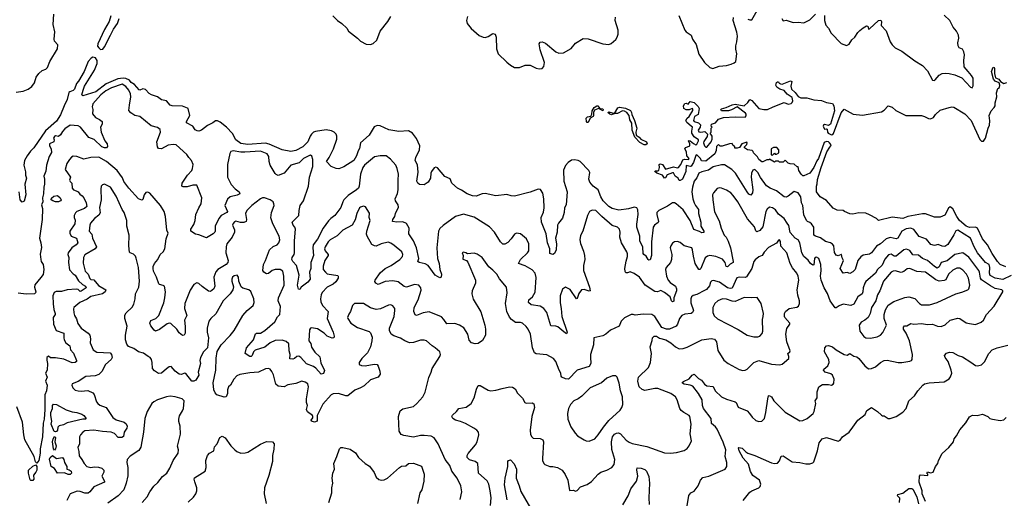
# Model space of a CAD drawing. Extents: x 1892934 to 2008621, y 567149 to 683290.
# Tile 280 of 298: x 1964020 to 1974058, y 656409 to 661293. Entities that reach past the tile are written whole.
import ezdxf

# ---------------------------------------------------------------- set-up
doc = ezdxf.new("R2010")
doc.units = 0

msp = doc.modelspace()

# ---------------------------------------------------------------- linework, layer by layer
at = {"layer": '0CON20XD'}
for points in [[(1963984, 660554), (1964056, 660564), (1964106, 660584), (1964145, 660612), (1964171, 660649), (1964189, 660705), (1964216, 660745), (1964250, 660775), (1964285, 660788), (1964305, 660804), (1964326, 660865), (1964404, 660996), (1964408, 661035), (1964376, 661075), (1964372, 661095), (1964378, 661168), (1964360, 661245), (1964368, 661348)], [(1971445, 661297), (1971465, 661290), (1971485, 661292), (1971538, 661385)], [(1971790, 661305), (1971805, 661280), (1971835, 661288), (1971905, 661263), (1971955, 661267), (1972015, 661261), (1972075, 661291), (1972135, 661349)], [(1972226, 661336), (1972224, 661285), (1972238, 661238), (1972266, 661206), (1972294, 661155), (1972395, 661051), (1972449, 661029), (1972475, 661043), (1972503, 661087), (1972534, 661115), (1972565, 661163), (1972587, 661183), (1972619, 661211), (1972655, 661229), (1972667, 661227), (1972675, 661197), (1972685, 661198), (1972775, 661284), (1972799, 661289), (1972806, 661275), (1972804, 661234), (1972855, 661178), (1972896, 661065), (1972916, 661035), (1972946, 661005), (1973015, 660972), (1973145, 660872), (1973225, 660824), (1973275, 660772), (1973325, 660677), (1973345, 660673), (1973355, 660680), (1973395, 660726), (1973425, 660744), (1973455, 660748), (1973495, 660742), (1973555, 660730), (1973625, 660700), (1973715, 660603), (1973732, 660598), (1973742, 660618), (1973741, 660695), (1973725, 660724), (1973689, 660765), (1973650, 660810), (1973644, 660875), (1973651, 660935), (1973644, 660965), (1973631, 660991), (1973597, 661007), (1973588, 661025), (1973584, 661056), (1973596, 661105), (1973591, 661135), (1973571, 661175), (1973538, 661215), (1973504, 661284), (1973445, 661340)], [(1964949, 661331), (1964932, 661275), (1964885, 661191), (1964817, 661045), (1964814, 661024), (1964825, 661004), (1964845, 660990), (1964867, 660993), (1964886, 661014), (1964944, 661135), (1964975, 661195), (1965016, 661254), (1965035, 661304)], [(1967213, 661333), (1967259, 661285), (1967305, 661254), (1967354, 661205), (1967373, 661175), (1967464, 661105)], [(1967464, 661105), (1967495, 661072), (1967553, 661043), (1967595, 661039), (1967625, 661051), (1967660, 661085), (1967695, 661175), (1967774, 661275), (1967803, 661325)], [(1968584, 661325), (1968576, 661285), (1968583, 661255), (1968624, 661204), (1968705, 661130), (1968745, 661113), (1968765, 661112), (1968795, 661121), (1968845, 661151), (1968869, 661145), (1968876, 661115), (1968880, 660995), (1968898, 660945), (1968985, 660860), (1969025, 660828), (1969066, 660805), (1969115, 660803), (1969175, 660828), (1969225, 660830), (1969285, 660799), (1969315, 660790), (1969348, 660795), (1969364, 660816), (1969370, 660855), (1969326, 660984), (1969317, 661045), (1969326, 661064), (1969345, 661066), (1969382, 661052), (1969485, 660966), (1969515, 660952), (1969565, 660954), (1969642, 660998), (1969686, 661054), (1969765, 661100), (1969815, 661098), (1969965, 661046), (1970025, 661041), (1970050, 661050), (1970098, 661092), (1970112, 661115), (1970121, 661145), (1970122, 661185), (1970092, 661285), (1970095, 661317)], [(1970741, 661335), (1970801, 661185), (1970815, 661169), (1970866, 661135), (1970880, 661095), (1970918, 661038), (1970945, 660942), (1971001, 660855), (1971055, 660804), (1971085, 660796), (1971151, 660819), (1971225, 660824), (1971275, 660839), (1971305, 660851), (1971320, 660865), (1971333, 660945), (1971322, 660992), (1971321, 661025), (1971333, 661065), (1971339, 661125), (1971332, 661165), (1971294, 661285), (1971298, 661315)], [(1972974, 659065), (1972955, 659058), (1972895, 659070), (1972855, 659055), (1972797, 659005), (1972755, 658982), (1972705, 658912), (1972685, 658901), (1972621, 658889), (1972597, 658873), (1972565, 658835), (1972537, 658745), (1972515, 658720), (1972485, 658704), (1972455, 658712), (1972415, 658707), (1972386, 658755), (1972420, 658835), (1972405, 658862), (1972400, 658895), (1972395, 658898), (1972365, 658884), (1972345, 658890), (1972327, 658917), (1972320, 658985), (1972305, 659003), (1972285, 659016), (1972235, 659029), (1972185, 659066), (1972133, 659083), (1972116, 659095), (1972118, 659175), (1972091, 659211), (1972075, 659224), (1972052, 659232), (1972041, 659245), (1972013, 659303), (1972003, 659395), (1971989, 659425), (1971984, 659485), (1971955, 659526), (1971915, 659538), (1971855, 659492), (1971835, 659483), (1971815, 659484), (1971736, 659546), (1971672, 659572), (1971635, 659596), (1971573, 659683), (1971545, 659734), (1971515, 659764), (1971495, 659758), (1971480, 659725), (1971479, 659685), (1971495, 659555), (1971491, 659525), (1971475, 659502), (1971455, 659512), (1971435, 659537), (1971317, 659725), (1971280, 659765), (1971205, 659811), (1971175, 659812), (1971090, 659790), (1971042, 659758), (1970975, 659740), (1970944, 659726), (1970922, 659678), (1970897, 659645), (1970880, 659585), (1970874, 659535), (1970883, 659465), (1970895, 659425), (1970909, 659395), (1970940, 659355), (1970939, 659315), (1970965, 659225), (1970965, 659185), (1970996, 659135), (1970995, 659121), (1970975, 659118), (1970952, 659132), (1970892, 659152), (1970855, 659245), (1970785, 659351), (1970714, 659414), (1970695, 659424), (1970675, 659424), (1970625, 659391), (1970535, 659346), (1970516, 659325), (1970515, 659305), (1970532, 659235), (1970528, 659222), (1970492, 659195), (1970480, 659175), (1970462, 659025), (1970461, 658885), (1970449, 658841), (1970435, 658839), (1970429, 658845), (1970408, 658878), (1970384, 658895), (1970378, 658908), (1970372, 658972), (1970344, 659035), (1970341, 659085), (1970312, 659175), (1970311, 659205), (1970326, 659305), (1970323, 659353), (1970313, 659373), (1970285, 659381), (1970227, 659363), (1970128, 659348), (1970062, 659365), (1970025, 659385), (1969967, 659445), (1969945, 659485), (1969919, 659555), (1969865, 659594), (1969831, 659635), (1969821, 659665), (1969832, 659735), (1969824, 659755), (1969735, 659845), (1969715, 659856), (1969675, 659863), (1969645, 659859), (1969611, 659835), (1969585, 659805), (1969565, 659757), (1969568, 659645), (1969602, 659535), (1969593, 659405), (1969576, 659374), (1969572, 659325), (1969553, 659267), (1969512, 659215), (1969504, 659195), (1969498, 659125), (1969484, 659065), (1969492, 659005), (1969490, 658945), (1969472, 658908), (1969454, 658896), (1969425, 658907), (1969425, 658955), (1969401, 659015), (1969387, 659107), (1969339, 659225), (1969338, 659275), (1969360, 659330), (1969366, 659374), (1969365, 659465), (1969354, 659524), (1969330, 659560), (1969305, 659564), (1969225, 659533), (1969065, 659493), (1969030, 659495), (1968985, 659510), (1968875, 659496), (1968765, 659519), (1968735, 659517), (1968675, 659492), (1968636, 659494), (1968582, 659515), (1968525, 659554), (1968484, 659574), (1968427, 659625), (1968409, 659669), (1968354, 659694), (1968281, 659781), (1968262, 659788), (1968245, 659782), (1968218, 659745), (1968210, 659725), (1968209, 659675), (1968185, 659636), (1968145, 659607), (1968095, 659612), (1968078, 659625), (1968069, 659645), (1968082, 659738), (1968075, 659812), (1968053, 659857), (1968058, 659885), (1968095, 659965), (1968101, 660005), (1968065, 660080), (1968025, 660136), (1967985, 660157), (1967885, 660152), (1967785, 660169), (1967695, 660209), (1967665, 660214), (1967635, 660198), (1967582, 660115), (1967495, 660036), (1967483, 659977), (1967470, 659955), (1967455, 659905), (1967427, 659855), (1967325, 659792), (1967275, 659772), (1967245, 659775), (1967195, 659795), (1967148, 659845), (1967175, 659885), (1967218, 659975), (1967253, 660073), (1967254, 660105), (1967245, 660125), (1967226, 660145), (1967199, 660159), (1967145, 660169), (1967035, 660153), (1967015, 660145), (1966996, 660125), (1966981, 660105), (1966957, 660045), (1966905, 659994), (1966835, 659957), (1966785, 659949), (1966695, 659966), (1966562, 660022), (1966525, 660031), (1966345, 660018), (1966275, 660030), (1966225, 660066), (1966190, 660130), (1966127, 660197), (1966065, 660248), (1966035, 660261), (1966015, 660262), (1965990, 660240), (1965935, 660212), (1965874, 660166), (1965845, 660154), (1965829, 660159), (1965810, 660170), (1965785, 660207), (1965720, 660240), (1965719, 660255), (1965755, 660315), (1965738, 660385), (1965731, 660391), (1965679, 660409), (1965575, 660415), (1965555, 660421), (1965515, 660465), (1965464, 660474), (1965425, 660506), (1965365, 660525), (1965341, 660541), (1965301, 660581), (1965275, 660586), (1965245, 660574), (1965238, 660578), (1965190, 660630), (1965155, 660652), (1965138, 660675), (1965102, 660692), (1965075, 660697), (1965021, 660689), (1964903, 660637), (1964795, 660556), (1964665, 660517), (1964652, 660525), (1964666, 660574), (1964681, 660615), (1964782, 660778), (1964811, 660845), (1964810, 660875), (1964794, 660904), (1964765, 660911), (1964749, 660901), (1964718, 660865), (1964676, 660765), (1964621, 660665), (1964600, 660640), (1964577, 660585), (1964565, 660571), (1964532, 660558), (1964522, 660548), (1964505, 660478), (1964472, 660415), (1964435, 660323), (1964395, 660257), (1964283, 660157), (1964165, 659985), (1964129, 659951), (1964095, 659904), (1964070, 659855), (1964061, 659809), (1964079, 659739), (1964078, 659705), (1964090, 659675), (1964071, 659615), (1964084, 659505), (1964065, 659440), (1964045, 659432), (1964024, 659455), (1964014, 659535)], [(1970914, 659906), (1970889, 659835), (1970865, 659799), (1970855, 659796), (1970814, 659805), (1970813, 659745), (1970778, 659665), (1970755, 659650), (1970745, 659650), (1970732, 659675), (1970704, 659695), (1970685, 659729), (1970675, 659730), (1970622, 659708), (1970605, 659679), (1970595, 659674), (1970575, 659705), (1970515, 659725), (1970497, 659745), (1970498, 659752), (1970525, 659751), (1970535, 659758), (1970543, 659785), (1970540, 659815), (1970549, 659821), (1970572, 659815), (1970605, 659768), (1970685, 659791), (1970725, 659780), (1970735, 659785), (1970761, 659815), (1970780, 659861), (1970798, 659868), (1970840, 659865), (1970844, 659875), (1970820, 659905), (1970818, 659945), (1970800, 659975), (1970812, 659988), (1970852, 660005), (1970853, 660025), (1970840, 660055), (1970845, 660060), (1970855, 660058), (1970888, 660028), (1970915, 660017), (1970925, 660022), (1970941, 660055), (1970940, 660065), (1970898, 660098), (1970874, 660134), (1970871, 660155), (1970879, 660195), (1970867, 660207), (1970822, 660242), (1970813, 660265), (1970824, 660286), (1970846, 660304), (1970882, 660365), (1970882, 660382), (1970875, 660388), (1970845, 660373), (1970815, 660372), (1970792, 660385), (1970788, 660412), (1970802, 660438), (1970815, 660440), (1970835, 660430), (1970855, 660457), (1970895, 660446), (1970938, 660408), (1970948, 660385), (1970938, 660325), (1970899, 660305), (1970888, 660265), (1970895, 660254), (1970941, 660241), (1970960, 660219), (1970958, 660195), (1970936, 660165), (1970945, 660149), (1970965, 660146), (1971005, 660152), (1971032, 660125), (1971028, 660102), (1970995, 660050), (1970992, 660035), (1971001, 660005), (1971015, 659992), (1971025, 659992), (1971071, 660045), (1971080, 660075), (1971080, 660105), (1971060, 660135), (1971068, 660145), (1971070, 660185), (1971080, 660195), (1971070, 660205), (1971072, 660228), (1971115, 660240), (1971145, 660278), (1971195, 660293), (1971315, 660302), (1971415, 660298), (1971425, 660310), (1971427, 660327), (1971418, 660338), (1971335, 660402), (1971278, 660372), (1971245, 660363), (1971175, 660362), (1971168, 660375), (1971175, 660382), (1971223, 660397), (1971285, 660424), (1971315, 660430), (1971406, 660414), (1971445, 660448), (1971465, 660477), (1971485, 660467), (1971555, 660387), (1971606, 660376), (1971645, 660376), (1971702, 660405), (1971815, 660446), (1971855, 660431), (1971885, 660439), (1971895, 660446), (1971901, 660465), (1971895, 660497), (1971845, 660533), (1971815, 660571), (1971769, 660585), (1971739, 660605), (1971729, 660625), (1971735, 660650), (1971745, 660660), (1971755, 660660), (1971762, 660645), (1971777, 660637), (1971795, 660636), (1971878, 660668), (1971892, 660662), (1971882, 660615), (1971887, 660585), (1971925, 660549), (1971955, 660508), (1971985, 660495), (1972045, 660496), (1972115, 660476), (1972195, 660467), (1972245, 660448), (1972305, 660438), (1972320, 660415), (1972326, 660364), (1972285, 660226), (1972265, 660213), (1972225, 660222), (1972214, 660216), (1972211, 660205), (1972225, 660174), (1972245, 660179), (1972254, 660174), (1972256, 660145), (1972263, 660133), (1972295, 660118), (1972309, 660121), (1972318, 660132), (1972395, 660342), (1972425, 660378), (1972519, 660329), (1972613, 660317), (1972805, 660354), (1972832, 660368), (1972875, 660412), (1972915, 660400), (1972952, 660365), (1973055, 660316), (1973215, 660314), (1973245, 660306), (1973285, 660284), (1973305, 660282), (1973335, 660294), (1973358, 660325), (1973405, 660368), (1973496, 660396), (1973525, 660404), (1973545, 660400), (1973655, 660331), (1973719, 660265), (1973810, 660070), (1973825, 660054), (1973845, 660052), (1973865, 660083), (1973893, 660185), (1973909, 660215), (1973912, 660262), (1973904, 660315), (1973926, 660364), (1973954, 660395), (1973964, 660415), (1973966, 660445), (1973983, 660505), (1973980, 660545), (1973991, 660589), (1974009, 660601), (1974014, 660625), (1974007, 660647), (1973966, 660665), (1973948, 660685), (1973928, 660765), (1973945, 660807), (1973955, 660806), (1973960, 660795), (1973957, 660745), (1973970, 660700), (1974003, 660685), (1974021, 660661), (1974055, 660640), (1974085, 660650)], [(1972138, 657375), (1972131, 657405), (1972149, 657435), (1972151, 657495), (1972169, 657545), (1972205, 657570), (1972265, 657570), (1972296, 657564), (1972315, 657572), (1972320, 657585), (1972322, 657625), (1972308, 657665), (1972289, 657679), (1972231, 657695), (1972216, 657715), (1972217, 657725), (1972260, 657760), (1972274, 657795), (1972269, 657825), (1972225, 657905), (1972229, 657945), (1972247, 657965), (1972265, 657968), (1972305, 657956), (1972344, 657924), (1972425, 657877), (1972455, 657869), (1972485, 657886), (1972525, 657860), (1972555, 657854), (1972575, 657837), (1972635, 657759), (1972675, 657731), (1972705, 657732), (1972745, 657750), (1972796, 657794), (1972835, 657816), (1972865, 657818), (1972976, 657794), (1973015, 657794), (1973095, 657807), (1973112, 657815), (1973118, 657825), (1973124, 657875), (1973091, 658015), (1973058, 658095), (1973031, 658135), (1973031, 658155), (1973040, 658170), (1973065, 658170), (1973105, 658192), (1973135, 658185), (1973215, 658193), (1973275, 658184), (1973325, 658186), (1973377, 658167), (1973415, 658163), (1973455, 658180), (1973506, 658225), (1973585, 658246), (1973605, 658242), (1973671, 658201), (1973705, 658191), (1973765, 658184), (1973822, 658205), (1973845, 658227), (1973877, 658283), (1973955, 658371), (1974042, 658515), (1974043, 658525), (1974032, 658535), (1973965, 658549), (1973916, 658576), (1973825, 658639), (1973815, 658656), (1973807, 658715), (1973798, 658735), (1973695, 658869), (1973635, 658914), (1973555, 658897), (1973477, 658833), (1973416, 658815), (1973395, 658772), (1973375, 658757), (1973345, 658773), (1973275, 658837), (1973225, 658855), (1973185, 658890), (1973125, 658894), (1973095, 658938), (1973060, 658950), (1973035, 658944), (1972955, 658880), (1972935, 658880), (1972905, 658901), (1972878, 658892), (1972841, 658849), (1972812, 658788), (1972767, 658745), (1972745, 658705), (1972667, 658637), (1972645, 658620), (1972637, 658605), (1972619, 658555), (1972615, 658515), (1972608, 658495), (1972566, 658464), (1972525, 658389), (1972495, 658377), (1972415, 658389), (1972376, 658374), (1972345, 658351), (1972335, 658351), (1972284, 658425), (1972255, 658499), (1972222, 658555), (1972190, 658635), (1972184, 658676), (1972190, 658735), (1972188, 658795), (1972166, 658855), (1972145, 658870), (1972129, 658865), (1972123, 658855), (1972118, 658792), (1972105, 658787), (1972083, 658805), (1972060, 658840), (1972015, 658877), (1971995, 658915), (1971974, 659015), (1971955, 659046), (1971925, 659064), (1971875, 659120), (1971861, 659191), (1971845, 659216), (1971815, 659265), (1971755, 659308), (1971725, 659352), (1971694, 659374), (1971665, 659378), (1971641, 659359), (1971628, 659335), (1971595, 659178), (1971565, 659143), (1971535, 659129), (1971525, 659139), (1971510, 659180), (1971441, 659261), (1971340, 659435), (1971295, 659500), (1971271, 659525), (1971225, 659552), (1971175, 659574), (1971155, 659576), (1971131, 659569), (1971092, 659525), (1971084, 659505), (1971086, 659456), (1971105, 659333), (1971150, 659241), (1971170, 659165), (1971203, 659093), (1971223, 659073), (1971244, 659034), (1971266, 658965), (1971294, 658825), (1971294, 658815), (1971263, 658797), (1971235, 658771), (1971224, 658774), (1971213, 658815), (1971185, 658850), (1971117, 658877), (1971055, 658886), (1971032, 658878), (1971009, 658861), (1970965, 658754), (1970955, 658744), (1970945, 658744), (1970908, 658805), (1970888, 658878), (1970881, 658945), (1970872, 658965), (1970796, 658986), (1970755, 659018), (1970725, 659030), (1970695, 659026), (1970675, 659012), (1970658, 658985), (1970652, 658965), (1970669, 658895), (1970665, 658845), (1970654, 658816), (1970610, 658765), (1970605, 658745), (1970615, 658674), (1970630, 658635), (1970652, 658612), (1970705, 658572), (1970717, 658545), (1970716, 658525), (1970690, 658455), (1970688, 658422), (1970675, 658412), (1970665, 658423), (1970650, 658465), (1970595, 658510), (1970555, 658528), (1970524, 658516), (1970495, 658520), (1970398, 658585), (1970339, 658665), (1970285, 658704), (1970245, 658721), (1970215, 658709), (1970201, 658711), (1970193, 658723), (1970188, 658755), (1970202, 658828), (1970217, 658875), (1970216, 658905), (1970210, 658925), (1970156, 659015), (1970140, 659075), (1970142, 659125), (1970136, 659156), (1970114, 659174), (1970061, 659191), (1969955, 659285), (1969895, 659346), (1969855, 659350), (1969829, 659335), (1969808, 659295), (1969761, 659135), (1969738, 659092), (1969732, 659045), (1969738, 659008), (1969769, 658929), (1969779, 658885), (1969781, 658845), (1969768, 658785), (1969768, 658735), (1969830, 658565), (1969836, 658525), (1969825, 658521), (1969775, 658539), (1969749, 658535), (1969722, 658498), (1969705, 658448), (1969695, 658444), (1969631, 658541), (1969585, 658562), (1969555, 658544), (1969529, 658475), (1969531, 658405), (1969542, 658345), (1969548, 658265), (1969600, 658105), (1969595, 658087), (1969566, 658106), (1969505, 658159), (1969485, 658166), (1969435, 658169), (1969394, 658304), (1969364, 658345), (1969325, 658369), (1969233, 658383), (1969207, 658407), (1969210, 658435), (1969248, 658465), (1969275, 658512), (1969287, 658663), (1969274, 658705), (1969245, 658741), (1969175, 658781), (1969106, 658805), (1969127, 658845), (1969198, 658915), (1969210, 658935), (1969212, 659005), (1969186, 659055), (1969127, 659107), (1969084, 659116), (1969063, 659105), (1969032, 659058), (1968995, 659020), (1968965, 659002), (1968945, 659003), (1968921, 659025), (1968859, 659125), (1968809, 659179), (1968655, 659276), (1968543, 659307), (1968464, 659286), (1968336, 659194), (1968305, 659161), (1968291, 659135), (1968273, 658965), (1968281, 658855), (1968296, 658804), (1968303, 658743), (1968322, 658695), (1968316, 658665), (1968305, 658659), (1968255, 658686), (1968185, 658786), (1968155, 658801), (1968092, 658815), (1968079, 658825), (1968088, 658855), (1968066, 658965), (1968036, 659036), (1967987, 659107), (1967990, 659165), (1967962, 659212), (1967925, 659230), (1967865, 659226), (1967821, 659235), (1967823, 659255), (1967845, 659285), (1967852, 659315), (1967881, 659379), (1967878, 659405), (1967851, 659445), (1967848, 659465), (1967871, 659519), (1967880, 659555), (1967877, 659655), (1967882, 659715), (1967870, 659775), (1967855, 659808), (1967800, 659870), (1967755, 659902), (1967694, 659904), (1967638, 659892), (1967535, 659809), (1967519, 659785), (1967495, 659715), (1967481, 659595), (1967474, 659575), (1967455, 659555), (1967370, 659500), (1967326, 659455), (1967314, 659434), (1967295, 659376), (1967232, 659295), (1967191, 659265), (1967169, 659241), (1967115, 659165), (1967056, 659054), (1967011, 658995), (1967007, 658963), (1967014, 658885), (1966987, 658815), (1966987, 658755), (1966976, 658715), (1966981, 658645), (1966959, 658615), (1966888, 658565), (1966875, 658540), (1966863, 658543), (1966853, 658585), (1966870, 658685), (1966841, 658785), (1966804, 658825), (1966796, 658845), (1966799, 658865), (1966819, 658895), (1966823, 658915), (1966820, 659035), (1966831, 659155), (1966826, 659175), (1966807, 659197), (1966797, 659225), (1966865, 659296), (1966868, 659345), (1966879, 659395), (1966915, 659445), (1966965, 659595), (1966976, 659685), (1967007, 659795), (1967009, 659865), (1967000, 659900), (1966985, 659910), (1966975, 659906), (1966915, 659875), (1966868, 659832), (1966785, 659808), (1966715, 659725), (1966655, 659704), (1966635, 659712), (1966625, 659724), (1966575, 659809), (1966564, 659844), (1966561, 659895), (1966544, 659924), (1966475, 659951), (1966315, 659942), (1966275, 659940), (1966197, 659953), (1966174, 659946), (1966162, 659928), (1966140, 659815), (1966139, 659685), (1966175, 659611), (1966216, 659565), (1966256, 659535), (1966264, 659515), (1966238, 659502), (1966165, 659485), (1966139, 659461), (1966112, 659395), (1966138, 659335), (1966132, 659325), (1966075, 659293), (1966049, 659265), (1966012, 659185), (1966014, 659136), (1966010, 659125), (1965993, 659107), (1965924, 659066), (1965845, 659098), (1965811, 659105), (1965766, 659135), (1965766, 659155), (1965795, 659202), (1965808, 659245), (1965815, 659305), (1965845, 659374), (1965869, 659415), (1965877, 659475), (1965825, 659603), (1965785, 659605), (1965726, 659586), (1965687, 659587), (1965674, 659595), (1965678, 659625), (1965730, 659705), (1965775, 659755), (1965783, 659775), (1965788, 659815), (1965772, 659855), (1965745, 659885), (1965725, 659918), (1965615, 660014), (1965585, 660018), (1965535, 660011), (1965465, 659976), (1965435, 659977), (1965424, 659994), (1965417, 660047), (1965454, 660145), (1965451, 660171), (1965424, 660194), (1965361, 660211), (1965246, 660306), (1965195, 660316), (1965152, 660342), (1965133, 660365), (1965140, 660420), (1965153, 660505), (1965149, 660535), (1965131, 660575), (1965102, 660612), (1965065, 660634), (1964955, 660598), (1964899, 660565), (1964848, 660525), (1964767, 660433), (1964759, 660405), (1964765, 660375), (1964762, 660332), (1964793, 660293), (1964835, 660275), (1964862, 660252), (1964861, 660225), (1964845, 660195), (1964850, 660145), (1964887, 660057), (1964911, 660025), (1964915, 660000), (1964905, 659986), (1964885, 659986), (1964856, 659995), (1964780, 660070), (1964725, 660089), (1964641, 660195), (1964615, 660211), (1964533, 660217), (1964481, 660179), (1964457, 660153)], [(1969805, 660243), (1969798, 660255), (1969795, 660286), (1969808, 660302), (1969842, 660308), (1969853, 660327), (1969855, 660362), (1969876, 660395), (1969905, 660414), (1969915, 660412), (1969935, 660387), (1969965, 660384), (1969970, 660375), (1969965, 660363), (1969942, 660375), (1969930, 660390), (1969881, 660369), (1969869, 660345), (1969871, 660315), (1969865, 660304), (1969835, 660288), (1969815, 660244), (1969805, 660243)], [(1970405, 660014), (1970385, 660017), (1970341, 660041), (1970291, 660095), (1970264, 660165), (1970262, 660235), (1970239, 660269), (1970235, 660315), (1970211, 660345), (1970185, 660358), (1970165, 660361), (1970115, 660337), (1970086, 660334), (1970055, 660323), (1970035, 660327), (1970016, 660345), (1970025, 660351), (1970085, 660337), (1970118, 660392), (1970135, 660401), (1970195, 660389), (1970246, 660366), (1970257, 660347), (1970260, 660325), (1970287, 660265), (1970311, 660185), (1970302, 660145), (1970306, 660115), (1970335, 660095), (1970354, 660074), (1970410, 660045), (1970417, 660025), (1970405, 660014)], [(1964457, 660153), (1964435, 660119), (1964415, 660100), (1964386, 660106), (1964375, 660101), (1964366, 660085), (1964372, 660065), (1964367, 660045), (1964323, 660025), (1964323, 660005), (1964342, 659975), (1964344, 659936), (1964322, 659895), (1964292, 659808), (1964285, 659747), (1964265, 659695), (1964273, 659665), (1964273, 659615), (1964265, 659585), (1964262, 659515), (1964251, 659475), (1964256, 659435), (1964243, 659405), (1964252, 659365), (1964248, 659255), (1964223, 659065), (1964237, 659015), (1964241, 658969), (1964229, 658899), (1964234, 658846), (1964240, 658825), (1964260, 658795), (1964267, 658745), (1964259, 658691), (1964235, 658663), (1964173, 658587), (1964172, 658565), (1964184, 658515), (1964182, 658505), (1964170, 658495), (1964085, 658491), (1964003, 658503)], [(1974075, 658771), (1974017, 658795), (1973989, 658825), (1973935, 658906), (1973887, 658995), (1973837, 659055), (1973784, 659164), (1973765, 659175), (1973705, 659173), (1973668, 659185), (1973602, 659245), (1973576, 659285), (1973535, 659364), (1973505, 659382), (1973490, 659370), (1973452, 659298), (1973405, 659279), (1973345, 659279), (1973255, 659312), (1973225, 659312), (1973075, 659285), (1973025, 659264), (1972915, 659276), (1972775, 659243), (1972754, 659264), (1972685, 659302), (1972645, 659317), (1972575, 659322), (1972515, 659308), (1972485, 659310), (1972430, 659335), (1972417, 659347), (1972355, 659350), (1972315, 659368), (1972246, 659446), (1972182, 659485), (1972144, 659535), (1972144, 659595), (1972152, 659618), (1972155, 659662), (1972190, 659785), (1972248, 659945), (1972278, 659992), (1972291, 660005), (1972292, 660015), (1972277, 660037), (1972265, 660045), (1972245, 660048), (1972222, 660038), (1972165, 659877), (1972148, 659852), (1972117, 659783), (1972075, 659728), (1972015, 659700), (1972005, 659700), (1971988, 659715), (1971962, 659755), (1971955, 659790), (1971945, 659790), (1971915, 659820), (1971875, 659822), (1971855, 659830), (1971825, 659860), (1971805, 659840), (1971765, 659840), (1971755, 659850), (1971725, 659850), (1971715, 659840), (1971665, 659870), (1971658, 659862), (1971638, 659862), (1971597, 659843), (1971585, 659843), (1971557, 659865), (1971542, 659892), (1971500, 659935), (1971498, 659948), (1971488, 659958), (1971440, 659965), (1971410, 659985), (1971410, 659995), (1971432, 660018), (1971438, 660035), (1971432, 660042), (1971382, 660025), (1971360, 659990), (1971335, 659980), (1971312, 659982), (1971310, 659995), (1971292, 660012), (1971285, 660030), (1971255, 660027), (1971183, 660003), (1971163, 660003), (1971145, 660018), (1971125, 660000), (1971122, 659958), (1971108, 659925), (1971015, 659848), (1970972, 659852), (1970962, 659875), (1970925, 659912), (1970914, 659906)], [(1971695, 659910), (1971715, 659930), (1971722, 659922), (1971735, 659920), (1971760, 659935), (1971760, 659965), (1971738, 659988), (1971705, 659990), (1971682, 659975), (1971680, 659915), (1971695, 659910)], [(1967838, 658988), (1967805, 659013), (1967775, 659022), (1967705, 659005), (1967655, 658982), (1967636, 658985), (1967610, 659000), (1967561, 659085), (1967555, 659105), (1967558, 659135), (1967594, 659245), (1967584, 659275), (1967587, 659317), (1967545, 659382), (1967525, 659390), (1967495, 659380), (1967485, 659372), (1967456, 659315), (1967439, 659251), (1967411, 659195), (1967316, 659144), (1967255, 659086), (1967184, 659045), (1967165, 659025), (1967133, 658975), (1967128, 658955), (1967133, 658935), (1967164, 658895), (1967165, 658885), (1967130, 658835), (1967113, 658777), (1967115, 658745), (1967136, 658715), (1967155, 658701), (1967262, 658682), (1967268, 658675), (1967267, 658655), (1967242, 658618), (1967215, 658595), (1967156, 658565), (1967102, 658508), (1967092, 658485), (1967087, 658443), (1967089, 658415), (1967107, 658375), (1967164, 658315), (1967153, 658245), (1967216, 658105), (1967226, 658065), (1967224, 658046), (1967205, 658042), (1967155, 658065), (1967125, 658094), (1967055, 658138), (1966995, 658148), (1966985, 658144), (1966973, 658127), (1966969, 658015), (1966988, 657988), (1966995, 657952), (1967030, 657900), (1967081, 657851), (1967090, 657790), (1967126, 657714), (1967116, 657684), (1967095, 657677), (1967038, 657738), (1967015, 657754), (1966945, 657781), (1966885, 657846), (1966865, 657858), (1966845, 657856), (1966822, 657835), (1966805, 657828), (1966775, 657832), (1966779, 657875), (1966766, 657915), (1966765, 657985), (1966738, 658008), (1966695, 658024), (1966625, 658019), (1966575, 657994), (1966520, 657950), (1966421, 657919), (1966402, 657905), (1966390, 657865), (1966380, 657855), (1966365, 657857), (1966318, 657885), (1966332, 657945), (1966403, 658025), (1966424, 658086), (1966435, 658093), (1966475, 658093), (1966519, 658121), (1966620, 658210), (1966649, 658261), (1966671, 658285), (1966678, 658365), (1966655, 658425), (1966657, 658453), (1966716, 658585), (1966713, 658675), (1966701, 658725), (1966675, 658745), (1966625, 658745), (1966595, 658732), (1966555, 658703), (1966535, 658698), (1966510, 658715), (1966499, 658735), (1966506, 658795), (1966526, 658835), (1966566, 658945), (1966605, 658979), (1966645, 658996), (1966661, 659015), (1966673, 659045), (1966665, 659085), (1966600, 659210), (1966581, 659271), (1966586, 659324), (1966613, 659395), (1966612, 659415), (1966604, 659434), (1966574, 659454), (1966515, 659474), (1966495, 659474), (1966475, 659464), (1966386, 659395), (1966334, 659345), (1966321, 659315), (1966333, 659255), (1966329, 659235), (1966305, 659222), (1966272, 659222), (1966224, 659236), (1966210, 659230), (1966196, 659214), (1966191, 659195), (1966210, 659150), (1966210, 659125), (1966186, 659074), (1966133, 659005), (1966124, 658976), (1966121, 658915), (1966144, 658835), (1966141, 658815), (1966125, 658795), (1966040, 658745), (1966020, 658720), (1966000, 658665), (1966010, 658575), (1966000, 658545), (1965965, 658520), (1965945, 658522), (1965879, 658569), (1965845, 658602), (1965825, 658609), (1965795, 658591), (1965757, 658533), (1965705, 658395), (1965701, 658345), (1965724, 658275), (1965701, 658225), (1965708, 658162), (1965706, 658095), (1965695, 658072), (1965681, 658071), (1965645, 658096), (1965622, 658135), (1965561, 658191), (1965545, 658195), (1965525, 658188), (1965445, 658132), (1965405, 658114), (1965390, 658125), (1965358, 658168), (1965346, 658195), (1965357, 658223), (1965407, 658243), (1965438, 658275), (1965490, 658405), (1965501, 658455), (1965508, 658515), (1965495, 658572), (1965482, 658582), (1965445, 658589), (1965437, 658597), (1965416, 658665), (1965385, 658726), (1965380, 658755), (1965382, 658775), (1965395, 658805), (1965428, 658845), (1965453, 658897), (1965481, 658925), (1965500, 658955), (1965512, 659055), (1965532, 659115), (1965521, 659145), (1965506, 659285), (1965492, 659335), (1965456, 659395), (1965345, 659524), (1965325, 659533), (1965305, 659528), (1965290, 659505), (1965275, 659458), (1965265, 659450), (1965230, 659465), (1965132, 659575), (1965083, 659643), (1965069, 659679), (1965014, 659755), (1964905, 659846), (1964825, 659889), (1964745, 659887), (1964675, 659871), (1964604, 659896), (1964565, 659900), (1964549, 659891), (1964527, 659865), (1964502, 659825), (1964483, 659765), (1964537, 659687), (1964529, 659655), (1964533, 659643), (1964552, 659625), (1964554, 659575), (1964570, 659555), (1964597, 659547), (1964615, 659536), (1964632, 659512), (1964658, 659495), (1964675, 659475), (1964698, 659425), (1964704, 659386), (1964681, 659365), (1964603, 659337), (1964588, 659322), (1964575, 659295), (1964575, 659275), (1964586, 659246), (1964582, 659208), (1964532, 659135), (1964532, 659115), (1964544, 659084), (1964598, 659065), (1964611, 659015), (1964595, 658995), (1964553, 658965), (1964514, 658915), (1964512, 658895), (1964522, 658865), (1964517, 658815), (1964529, 658739), (1964565, 658701), (1964587, 658687), (1964619, 658629), (1964661, 658591), (1964692, 658575), (1964696, 658555), (1964645, 658521), (1964635, 658520), (1964615, 658541), (1964596, 658544), (1964504, 658536), (1964445, 658518), (1964390, 658520), (1964370, 658510), (1964358, 658475), (1964362, 658392), (1964369, 658335), (1964383, 658295), (1964382, 658285), (1964360, 658255), (1964364, 658185), (1964391, 658121), (1964470, 658095), (1964469, 658045), (1964474, 658025), (1964491, 657995), (1964532, 657965), (1964538, 657925), (1964569, 657889), (1964599, 657815), (1964598, 657805), (1964587, 657795), (1964555, 657790), (1964469, 657829), (1964385, 657843), (1964335, 657841), (1964315, 657860), (1964295, 657846), (1964295, 657818), (1964304, 657785), (1964301, 657715), (1964283, 657685), (1964300, 657645), (1964283, 657605), (1964300, 657565), (1964293, 657507), (1964276, 657464), (1964276, 657316), (1964271, 657215), (1964260, 657175), (1964253, 657035), (1964230, 656915), (1964230, 656870), (1964215, 656795), (1964195, 656769), (1964180, 656780), (1964166, 656835), (1964072, 657005), (1964061, 657055), (1964050, 657185), (1963991, 657341)], [(1968512, 656398), (1968528, 656475), (1968516, 656535), (1968480, 656615), (1968427, 656685), (1968405, 656745), (1968358, 656805), (1968286, 656966), (1968246, 657025), (1968215, 657043), (1968145, 657051), (1968105, 657050), (1968035, 657034), (1967935, 657049), (1967910, 657060), (1967888, 657095), (1967883, 657243), (1967900, 657300), (1967925, 657321), (1968035, 657346), (1968070, 657375), (1968129, 657445), (1968155, 657492), (1968192, 657642), (1968216, 657695), (1968225, 657732), (1968303, 657855), (1968309, 657875), (1968303, 657905), (1968257, 657945), (1968224, 657964), (1968166, 658015), (1968145, 658024), (1968105, 658024), (1968035, 657998), (1967995, 657995), (1967946, 658016), (1967903, 658043), (1967835, 658066), (1967808, 658085), (1967791, 658121), (1967789, 658145), (1967838, 658265), (1967844, 658325), (1967844, 658345), (1967824, 658374), (1967805, 658382), (1967779, 658381), (1967698, 658342), (1967655, 658337), (1967595, 658353), (1967525, 658396), (1967435, 658396), (1967414, 658375), (1967392, 658315), (1967375, 658288), (1967362, 658255), (1967364, 658245), (1967397, 658195), (1967465, 658151), (1967582, 658112), (1967595, 658097), (1967612, 658052), (1967611, 658015), (1967596, 657955), (1967565, 657894), (1967509, 657835), (1967480, 657795), (1967482, 657775), (1967505, 657764), (1967541, 657761), (1967635, 657779), (1967663, 657773), (1967676, 657756), (1967692, 657705), (1967694, 657675), (1967676, 657644), (1967595, 657618), (1967531, 657555), (1967495, 657535), (1967436, 657514), (1967365, 657456), (1967345, 657456), (1967270, 657480), (1967215, 657476), (1967195, 657466), (1967110, 657370), (1967090, 657330), (1967054, 657255), (1967052, 657195), (1967025, 657186), (1966996, 657195), (1966992, 657208), (1967009, 657231), (1967010, 657245), (1967004, 657255), (1966955, 657290), (1966944, 657315), (1966955, 657355), (1966944, 657386), (1966944, 657425), (1966966, 657545), (1966956, 657576), (1966930, 657595), (1966897, 657603), (1966835, 657582), (1966755, 657567), (1966715, 657547), (1966654, 657554), (1966630, 657575), (1966608, 657668), (1966592, 657702), (1966575, 657726), (1966555, 657734), (1966525, 657730), (1966455, 657695), (1966365, 657688), (1966265, 657671), (1966235, 657659), (1966202, 657625), (1966169, 657565), (1966149, 657545), (1966139, 657515), (1966138, 657478), (1966126, 657445), (1966105, 657440), (1966031, 657465), (1966014, 657484), (1966000, 657515), (1965992, 657588), (1966018, 657715), (1966022, 657838), (1966034, 657906), (1966074, 657976), (1966165, 658069), (1966205, 658120), (1966296, 658275), (1966338, 658325), (1966399, 658375), (1966412, 658408), (1966408, 658445), (1966375, 658520), (1966355, 658536), (1966295, 658552), (1966277, 658567), (1966254, 658624), (1966251, 658665), (1966238, 658685), (1966205, 658678), (1966190, 658665), (1966181, 658645), (1966181, 658625), (1966198, 658568), (1966192, 658535), (1966166, 658495), (1966095, 658425), (1966019, 658291), (1965969, 658245), (1965948, 658215), (1965931, 658145), (1965932, 658105), (1965944, 658045), (1965934, 657945), (1965895, 657903), (1965862, 657845), (1965858, 657815), (1965863, 657785), (1965841, 657695), (1965845, 657665), (1965814, 657615), (1965795, 657604), (1965775, 657604), (1965715, 657681), (1965705, 657686), (1965665, 657672), (1965647, 657677), (1965605, 657705), (1965563, 657753), (1965545, 657749), (1965515, 657729), (1965465, 657686), (1965435, 657682), (1965395, 657710), (1965375, 657732), (1965372, 657795), (1965365, 657825), (1965349, 657845), (1965331, 657855), (1965281, 657891), (1965231, 657905), (1965185, 657939), (1965129, 657959), (1965111, 657981), (1965099, 658025), (1965098, 658075), (1965114, 658165), (1965092, 658245), (1965093, 658277), (1965105, 658300), (1965165, 658358), (1965185, 658390), (1965197, 658445), (1965199, 658495), (1965234, 658565), (1965241, 658625), (1965232, 658765), (1965208, 658858), (1965200, 658880), (1965181, 658901), (1965145, 658914), (1965141, 658921), (1965131, 658985), (1965135, 659095), (1965113, 659185), (1965112, 659242), (1965085, 659324), (1965066, 659356), (1965002, 659492), (1964945, 659582), (1964886, 659614), (1964865, 659608), (1964852, 659595), (1964846, 659564), (1964849, 659455), (1964835, 659375), (1964839, 659321), (1964825, 659297), (1964781, 659265), (1964743, 659217), (1964735, 659195), (1964729, 659135), (1964756, 659105), (1964762, 659065), (1964804, 658975), (1964789, 658955), (1964685, 658892), (1964672, 658865), (1964667, 658807), (1964689, 658725), (1964718, 658695), (1964735, 658651), (1964745, 658642), (1964775, 658638), (1964822, 658582), (1964899, 658535), (1964892, 658515), (1964865, 658495), (1964745, 658467), (1964708, 658442), (1964632, 658408), (1964573, 658357), (1964567, 658343), (1964571, 658301), (1964577, 658275), (1964600, 658240), (1964614, 658194), (1964645, 658146), (1964717, 658095), (1964735, 658075), (1964743, 658035), (1964740, 657995), (1964770, 657925), (1964805, 657900), (1964943, 657893), (1964956, 657875), (1964962, 657845), (1964951, 657825), (1964895, 657774), (1964856, 657704), (1964825, 657671), (1964789, 657659), (1964695, 657653), (1964615, 657600), (1964554, 657576), (1964552, 657562), (1964560, 657535), (1964584, 657514), (1964616, 657506), (1964645, 657501), (1964715, 657509), (1964765, 657485), (1964778, 657468), (1964803, 657395), (1964816, 657375), (1964838, 657358), (1964901, 657335), (1964968, 657235), (1965005, 657211), (1965085, 657187), (1965105, 657169), (1965115, 657145), (1965112, 657125), (1965085, 657085), (1965079, 657041), (1965061, 657029), (1965025, 657031), (1964985, 657070), (1964954, 657084), (1964865, 657089), (1964775, 657104), (1964684, 657096), (1964665, 657084), (1964641, 657055), (1964631, 657035), (1964628, 656965), (1964612, 656928), (1964624, 656885), (1964625, 656841), (1964655, 656806), (1964676, 656765), (1964705, 656732), (1964744, 656724), (1964779, 656731), (1964824, 656726), (1964858, 656718), (1964877, 656695), (1964876, 656675), (1964858, 656635), (1964886, 656585), (1964884, 656575), (1964777, 656525), (1964736, 656475), (1964717, 656463), (1964685, 656462), (1964635, 656479), (1964605, 656482), (1964535, 656455), (1964499, 656385)], [(1964386, 659434), (1964359, 659445), (1964342, 659455), (1964345, 659470), (1964369, 659491), (1964405, 659499), (1964434, 659475), (1964443, 659455), (1964437, 659443), (1964415, 659434), (1964386, 659434)], [(1974128, 658682), (1974045, 658641), (1973965, 658654), (1973914, 658684), (1973908, 658705), (1973912, 658765), (1973903, 658793), (1973865, 658815), (1973785, 658915), (1973750, 658975), (1973712, 659062), (1973585, 659146), (1973565, 659138), (1973545, 659096), (1973481, 658999), (1973451, 658979), (1973425, 658982), (1973385, 658998), (1973345, 658989), (1973308, 658998), (1973265, 659052), (1973190, 659080), (1973135, 659152), (1973105, 659165), (1973057, 659157), (1973014, 659136), (1972974, 659065)], [(1968819, 656335), (1968828, 656415), (1968817, 656485), (1968803, 656555), (1968785, 656589), (1968696, 656666), (1968691, 656765), (1968665, 656785), (1968605, 656801), (1968581, 656825), (1968581, 656845), (1968593, 656865), (1968668, 656955), (1968684, 656986), (1968702, 657055), (1968698, 657085), (1968681, 657105), (1968651, 657125), (1968565, 657171), (1968515, 657193), (1968464, 657205), (1968436, 657225), (1968427, 657245), (1968432, 657258), (1968474, 657295), (1968497, 657325), (1968571, 657339), (1968624, 657376), (1968652, 657435), (1968676, 657524), (1968695, 657559), (1968715, 657559), (1968795, 657514), (1968824, 657506), (1968875, 657512), (1968939, 657531), (1969015, 657548), (1969045, 657544), (1969070, 657525), (1969095, 657482), (1969145, 657432), (1969170, 657385), (1969185, 657380), (1969244, 657384), (1969263, 657373), (1969267, 657337), (1969242, 657245), (1969223, 657105), (1969229, 657059), (1969240, 657035), (1969255, 657022), (1969325, 657019), (1969354, 657004), (1969359, 656985), (1969349, 656815), (1969350, 656795), (1969364, 656765), (1969375, 656754), (1969425, 656732), (1969455, 656734), (1969502, 656725), (1969551, 656695), (1969582, 656652), (1969608, 656595), (1969625, 656490), (1969665, 656492), (1969685, 656482), (1969705, 656487), (1969738, 656525), (1969805, 656550), (1969850, 656580), (1969916, 656655), (1969945, 656676), (1970005, 656696), (1970057, 656723), (1970081, 656755), (1970086, 656805), (1970057, 656907), (1970052, 656985), (1970065, 657035), (1970085, 657062), (1970105, 657075), (1970125, 657076), (1970145, 657067), (1970203, 657003), (1970235, 656981), (1970265, 656969), (1970415, 656939), (1970593, 656873), (1970655, 656870), (1970715, 656876), (1970794, 656896), (1970824, 656916), (1970847, 656943), (1970870, 656995), (1970856, 657066), (1970867, 657167), (1970851, 657245), (1970844, 657255), (1970792, 657285), (1970765, 657304), (1970751, 657325), (1970723, 657413), (1970705, 657444), (1970657, 657477), (1970525, 657529), (1970495, 657529), (1970395, 657510), (1970365, 657519), (1970334, 657545), (1970322, 657605), (1970330, 657645), (1970430, 657745), (1970452, 657795), (1970460, 657885), (1970448, 657955), (1970468, 658018), (1970470, 658045), (1970488, 658062), (1970512, 658062), (1970543, 658043), (1970606, 658026), (1970657, 657997), (1970705, 657954), (1970745, 657934), (1970785, 657938), (1970825, 657951), (1970975, 658026), (1971071, 658041), (1971103, 658033), (1971125, 658006), (1971138, 657918), (1971199, 657819), (1971244, 657784), (1971355, 657724), (1971394, 657714), (1971415, 657716), (1971435, 657727), (1971504, 657796), (1971555, 657816), (1971685, 657776), (1971765, 657771), (1971795, 657778), (1971861, 657835), (1971862, 657855), (1971850, 657885), (1971871, 657905), (1971874, 657915), (1971841, 658005), (1971830, 658085), (1971840, 658140), (1971872, 658185), (1971872, 658195), (1971821, 658255), (1971816, 658265), (1971818, 658295), (1971826, 658315), (1971865, 658344), (1971942, 658358), (1971959, 658371), (1971971, 658395), (1971971, 658425), (1971952, 658482), (1971945, 658535), (1971962, 658635), (1971956, 658676), (1971944, 658705), (1971899, 658759), (1971874, 658804), (1971840, 658915), (1971781, 658981), (1971775, 659028), (1971765, 659046), (1971755, 659042), (1971735, 659011), (1971655, 658968), (1971610, 658920), (1971591, 658885), (1971557, 658873), (1971517, 658843), (1971505, 658825), (1971484, 658755), (1971430, 658670), (1971415, 658663), (1971355, 658664), (1971333, 658657), (1971285, 658554), (1971265, 658549), (1971235, 658556), (1971155, 658614), (1971095, 658632), (1971075, 658627), (1971064, 658616), (1971053, 658577), (1971021, 658539), (1971002, 658528), (1970925, 658489), (1970885, 658480), (1970869, 658465), (1970862, 658445), (1970864, 658405), (1970888, 658325), (1970880, 658305), (1970865, 658295), (1970801, 658289), (1970771, 658275), (1970746, 658244), (1970726, 658185), (1970713, 658167), (1970645, 658134), (1970615, 658134), (1970565, 658152), (1970495, 658264), (1970464, 658284), (1970375, 658289), (1970295, 658278), (1970276, 658286), (1970255, 658286), (1970185, 658249), (1970152, 658215), (1970130, 658165), (1970045, 658126), (1969997, 658083), (1969965, 658066), (1969875, 658048), (1969869, 657975), (1969841, 657875), (1969841, 657849), (1969843, 657785), (1969825, 657755), (1969704, 657716), (1969615, 657626), (1969585, 657628), (1969546, 657645), (1969539, 657655), (1969537, 657685), (1969519, 657715), (1969486, 657805), (1969461, 657835), (1969395, 657872), (1969285, 657884), (1969270, 657895), (1969249, 657945), (1969227, 658085), (1969204, 658134), (1969183, 658163), (1969145, 658196), (1969125, 658203), (1969074, 658204), (1969035, 658232), (1969015, 658258), (1968986, 658315), (1968974, 658395), (1968989, 658505), (1968983, 658565), (1968910, 658650), (1968883, 658695), (1968843, 658737), (1968802, 658772), (1968735, 658866), (1968685, 658899), (1968655, 658910), (1968585, 658902), (1968570, 658915), (1968545, 658922), (1968530, 658915), (1968540, 658885), (1968538, 658848), (1968575, 658837), (1968588, 658818), (1968667, 658635), (1968666, 658604), (1968632, 658525), (1968628, 658495), (1968642, 658442), (1968720, 658310), (1968762, 658175), (1968770, 658135), (1968768, 658072), (1968740, 658020), (1968695, 657990), (1968665, 657986), (1968625, 657996), (1968601, 658021), (1968589, 658085), (1968547, 658147), (1968504, 658175), (1968455, 658192), (1968375, 658189), (1968345, 658235), (1968319, 658259), (1968195, 658311), (1968135, 658303), (1968065, 658274), (1968052, 658282), (1968039, 658315), (1968042, 658355), (1968081, 658435), (1968112, 658532), (1968109, 658555), (1968088, 658585), (1968045, 658591), (1967965, 658562), (1967941, 658571), (1967877, 658617), (1967825, 658629), (1967745, 658621), (1967675, 658592), (1967650, 658605), (1967641, 658621), (1967644, 658635), (1967695, 658709), (1967746, 658754), (1967807, 658783), (1967897, 658845), (1967921, 658875), (1967925, 658895), (1967916, 658925), (1967838, 658988)], [(1972695, 658043), (1972762, 658058), (1972795, 658075), (1972819, 658101), (1972858, 658175), (1972835, 658245), (1972835, 658285), (1972847, 658333), (1972875, 658379), (1972932, 658418), (1973045, 658459), (1973085, 658464), (1973145, 658449), (1973194, 658395), (1973215, 658384), (1973295, 658384), (1973375, 658407), (1973565, 658495), (1973625, 658511), (1973686, 658535), (1973696, 658545), (1973707, 658585), (1973694, 658655), (1973673, 658695), (1973635, 658738), (1973605, 658756), (1973575, 658756), (1973535, 658736), (1973491, 658695), (1973462, 658638), (1973445, 658630), (1973395, 658625), (1973359, 658639), (1973255, 658716), (1973165, 658722), (1973095, 658754), (1973068, 658752), (1973035, 658724), (1973006, 658714), (1972945, 658730), (1972925, 658728), (1972905, 658715), (1972827, 658625), (1972788, 658525), (1972765, 658485), (1972750, 658425), (1972704, 658355), (1972691, 658295), (1972670, 658255), (1972635, 658225), (1972599, 658205), (1972577, 658175), (1972586, 658115), (1972625, 658061), (1972647, 658047), (1972695, 658043)], [(1971545, 658056), (1971565, 658064), (1971588, 658092), (1971597, 658115), (1971592, 658235), (1971601, 658265), (1971602, 658295), (1971580, 658395), (1971539, 658459), (1971476, 658454), (1971405, 658459), (1971313, 658417), (1971285, 658420), (1971225, 658442), (1971185, 658445), (1971136, 658425), (1971106, 658395), (1971087, 658355), (1971088, 658305), (1971100, 658270), (1971135, 658239), (1971345, 658130), (1971438, 658075), (1971505, 658056), (1971545, 658056)], [(1971396, 656385), (1971465, 656470), (1971485, 656486), (1971554, 656516), (1971570, 656530), (1971576, 656555), (1971562, 656595), (1971495, 656642), (1971471, 656681), (1971449, 656759), (1971395, 656819), (1971356, 656895), (1971347, 656923), (1971351, 656929), (1971385, 656919), (1971422, 656882), (1971445, 656868), (1971515, 656847), (1971685, 656770), (1971716, 656764), (1971745, 656769), (1971765, 656793), (1971785, 656838), (1971805, 656843), (1971895, 656780), (1971975, 656774), (1972035, 656761), (1972075, 656761), (1972105, 656771), (1972115, 656782), (1972154, 656895), (1972171, 656975), (1972203, 657015), (1972245, 657029), (1972365, 656992), (1972385, 657002), (1972409, 657035), (1972475, 657084), (1972515, 657136), (1972564, 657205), (1972640, 657265), (1972656, 657304), (1972704, 657336), (1972765, 657296), (1972805, 657259), (1972815, 657252), (1972835, 657252), (1972873, 657223), (1972895, 657222), (1972956, 657244), (1973025, 657289), (1973059, 657325), (1973085, 657402), (1973144, 657455), (1973176, 657505), (1973226, 657564), (1973245, 657576), (1973293, 657587), (1973445, 657598), (1973495, 657627), (1973511, 657649), (1973522, 657685), (1973518, 657715), (1973485, 657805), (1973454, 657845), (1973450, 657865), (1973469, 657891), (1973501, 657899), (1973535, 657898), (1973587, 657867), (1973632, 657852), (1973718, 657798), (1973765, 657764), (1973785, 657761), (1973825, 657771), (1973855, 657802), (1973902, 657888), (1973935, 657923), (1973985, 657944), (1974095, 657971)], [(1969825, 656993), (1969884, 657016), (1969919, 657055), (1969971, 657135), (1970026, 657204), (1970143, 657307), (1970160, 657335), (1970169, 657365), (1970164, 657445), (1970146, 657505), (1970133, 657585), (1970111, 657645), (1970098, 657658), (1970065, 657658), (1970005, 657635), (1969953, 657587), (1969835, 657537), (1969750, 657450), (1969715, 657424), (1969671, 657405), (1969634, 657365), (1969616, 657325), (1969604, 657275), (1969609, 657215), (1969639, 657139), (1969683, 657073), (1969706, 657045), (1969775, 657004), (1969795, 656994), (1969825, 656993)], [(1970825, 656332), (1970842, 656438), (1970863, 656465), (1970882, 656475), (1970898, 656482), (1970936, 656535), (1970960, 656595), (1970985, 656621), (1971045, 656636), (1971214, 656706), (1971230, 656735), (1971228, 656775), (1971213, 656835), (1971218, 656905), (1971191, 656981), (1971132, 657115), (1971115, 657139), (1971072, 657172), (1971068, 657225), (1970993, 657325), (1970982, 657355), (1970978, 657415), (1970939, 657479), (1970882, 657552), (1970855, 657565), (1970793, 657573), (1970777, 657585), (1970778, 657595), (1970788, 657602), (1970845, 657628), (1970876, 657665), (1970895, 657676), (1970942, 657632), (1970970, 657615), (1971002, 657572), (1971025, 657557), (1971089, 657549), (1971111, 657505), (1971175, 657445), (1971225, 657421), (1971315, 657394), (1971326, 657385), (1971345, 657340), (1971435, 657300), (1971460, 657275), (1971486, 657236), (1971525, 657204), (1971555, 657193), (1971585, 657197), (1971614, 657225), (1971628, 657285), (1971646, 657425), (1971655, 657453), (1971662, 657458), (1971684, 657445), (1971709, 657405), (1971825, 657288), (1971975, 657201), (1972005, 657204), (1972047, 657225), (1972109, 657275), (1972120, 657295), (1972138, 657375)], [(1965270, 656365), (1965321, 656425), (1965346, 656474), (1965387, 656533), (1965429, 656571), (1965475, 656630), (1965519, 656665), (1965552, 656715), (1965584, 656795), (1965635, 656870), (1965639, 656905), (1965630, 656940), (1965658, 657065), (1965656, 657145), (1965642, 657192), (1965644, 657215), (1965650, 657250), (1965680, 657300), (1965689, 657325), (1965696, 657405), (1965675, 657424), (1965605, 657444), (1965555, 657451), (1965515, 657444), (1965425, 657413), (1965387, 657393), (1965366, 657375), (1965318, 657295), (1965295, 657222), (1965281, 657085), (1965255, 656930), (1965233, 656897), (1965145, 656839), (1965116, 656805), (1965113, 656775), (1965123, 656725), (1965122, 656638), (1965107, 656563), (1965081, 656495), (1965025, 656434), (1964920, 656360)], [(1964385, 657086), (1964372, 657092), (1964341, 657165), (1964349, 657195), (1964337, 657255), (1964337, 657285), (1964354, 657325), (1964353, 657357), (1964365, 657369), (1964395, 657367), (1964493, 657313), (1964555, 657290), (1964604, 657284), (1964655, 657268), (1964674, 657255), (1964696, 657225), (1964692, 657218), (1964665, 657218), (1964505, 657179), (1964465, 657159), (1964422, 657148), (1964407, 657135), (1964404, 657105), (1964395, 657089), (1964385, 657086)], [(1973255, 656377), (1973221, 656455), (1973220, 656485), (1973190, 656575), (1973192, 656635), (1973205, 656650), (1973278, 656642), (1973280, 656655), (1973270, 656665), (1973275, 656680), (1973305, 656668), (1973334, 656676), (1973358, 656735), (1973382, 656765), (1973388, 656795), (1973424, 656866), (1973494, 656926), (1973542, 656985), (1973548, 657015), (1973572, 657045), (1973604, 657106), (1973665, 657178), (1973705, 657242), (1973735, 657258), (1973783, 657253), (1973835, 657267), (1973890, 657245), (1973912, 657225), (1973937, 657217), (1974015, 657203), (1974055, 657211), (1974076, 657235)], [(1964375, 656900), (1964365, 656915), (1964356, 656985), (1964360, 657015), (1964375, 657038), (1964385, 657030), (1964377, 656985), (1964391, 656945), (1964385, 656915), (1964375, 656900)], [(1965739, 656371), (1965791, 656419), (1965817, 656453), (1965826, 656485), (1965826, 656515), (1965804, 656576), (1965799, 656605), (1965802, 656618), (1965911, 656685), (1965920, 656725), (1965919, 656795), (1965934, 656845), (1965955, 656870), (1966000, 656895), (1966006, 656934), (1966034, 656966), (1966062, 657028), (1966085, 657043), (1966115, 657026), (1966172, 656945), (1966212, 656902), (1966232, 656885), (1966275, 656869), (1966318, 656872), (1966345, 656881), (1966475, 656962), (1966535, 656989), (1966596, 656986), (1966613, 656965), (1966612, 656912), (1966598, 656845), (1966596, 656785), (1966559, 656641), (1966517, 656515), (1966512, 656455), (1966534, 656355)], [(1967171, 656365), (1967201, 656465), (1967202, 656515), (1967212, 656565), (1967206, 656615), (1967212, 656665), (1967228, 656708), (1967222, 656765), (1967254, 656836), (1967280, 656915), (1967295, 656926), (1967315, 656929), (1967389, 656909), (1967442, 656872), (1967474, 656825), (1967541, 656765), (1967585, 656736), (1967633, 656673), (1967653, 656625), (1967682, 656602), (1967704, 656594), (1967735, 656596), (1967770, 656615), (1967891, 656725), (1967914, 656736), (1967955, 656741), (1967985, 656763), (1968035, 656768), (1968118, 656738), (1968142, 656655), (1968141, 656585), (1968121, 656495), (1968100, 656465), (1968076, 656355)], [(1964515, 656651), (1964475, 656669), (1964405, 656667), (1964375, 656712), (1964342, 656735), (1964325, 656810), (1964330, 656825), (1964355, 656847), (1964396, 656816), (1964456, 656825), (1964470, 656805), (1964478, 656775), (1964500, 656735), (1964501, 656705), (1964525, 656700), (1964543, 656685), (1964548, 656665), (1964535, 656651), (1964515, 656651)], [(1964155, 656590), (1964135, 656590), (1964127, 656597), (1964110, 656665), (1964110, 656695), (1964155, 656736), (1964185, 656750), (1964193, 656733), (1964194, 656695), (1964186, 656675), (1964160, 656645), (1964164, 656605), (1964155, 656590)], [(1968990, 656395), (1968962, 656545), (1968970, 656615), (1968996, 656735), (1968997, 656783), (1969004, 656796), (1969025, 656800), (1969061, 656761), (1969086, 656705), (1969080, 656615), (1969113, 656535), (1969128, 656478), (1969265, 656245)], [(1970168, 656342), (1970225, 656435), (1970250, 656505), (1970309, 656585), (1970323, 656635), (1970312, 656698), (1970315, 656719), (1970355, 656716), (1970393, 656703), (1970409, 656685), (1970435, 656630), (1970442, 656565), (1970433, 656415), (1970436, 656345)], [(1972990, 656365), (1972992, 656412), (1972970, 656435), (1972972, 656448), (1973025, 656462), (1973085, 656508), (1973115, 656509), (1973125, 656503), (1973166, 656425), (1973183, 656353)]]:
    msp.add_lwpolyline(points, dxfattribs=at)

doc.saveas('drawing.dxf')
